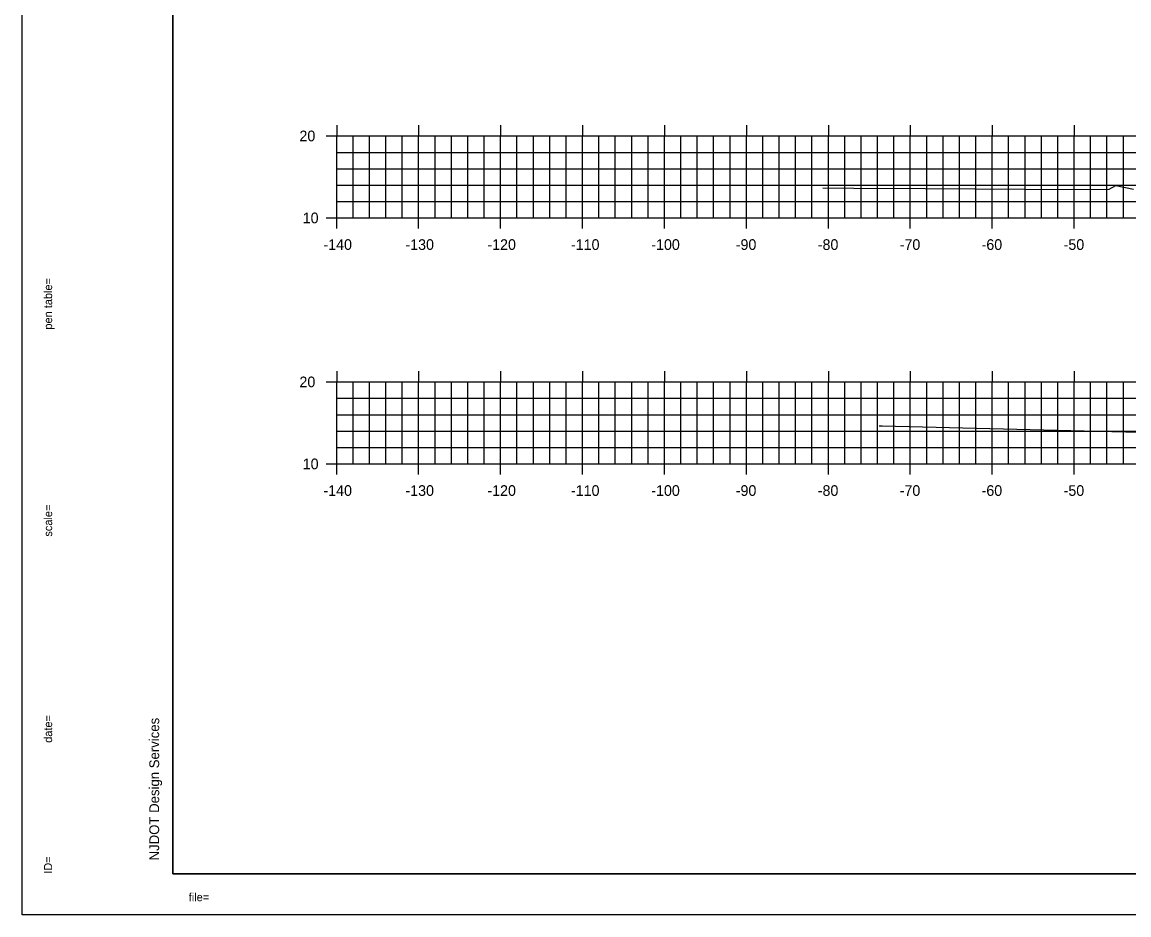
# Model space of a CAD drawing. Extents: x 40011 to 50684, y 49949 to 72236.
# Drawn here: x 42961.8 to 43096.8, y 68974.6 to 69083.5 of the extents above; entities that cross this region are included whole.
import ezdxf

# ---------------------------------------------------------------- set-up
doc = ezdxf.new("R2010")
doc.units = 0
for name, color, linetype in [('1', 7, 'Continuous'), ('41', 7, 'Continuous'), ('51', 7, 'Continuous'), ('53', 7, 'Continuous'), ('55', 7, 'Continuous'), ('57', 7, 'Continuous'), ('60', 7, 'Continuous')]:
    doc.layers.add(name, color=color, linetype=linetype)

msp = doc.modelspace()

# ---------------------------------------------------------------- linework, layer by layer
at = {"layer": '1'}
for p, q in [((42980.15, 69189.6), (42980.15, 68979.6)), ((42980.15, 68979.6), (43310.15, 68979.6)), ((43311.15, 68974.6), (42961.76, 68974.6))]:
    msp.add_line(p, q, dxfattribs=at)
at = {"layer": '41'}
for points in [[(42961.76, 69194.6), (43311.15, 69194.6), (43311.15, 68974.6), (42961.76, 68974.6)], [(42980.15, 69189.6), (43310.15, 69189.6), (43310.15, 68979.6), (42980.15, 68979.6)]]:
    msp.add_lwpolyline(points, close=True, dxfattribs=at)
at = {"layer": '51'}
for p, q in [((42998.85, 69069.6), (43000.15, 69069.6)), ((43000.15, 69059.6), (43000.15, 69069.6)), ((43002.15, 69059.6), (43002.15, 69069.6)), ((43004.15, 69059.6), (43004.15, 69069.6)), ((43006.15, 69059.6), (43006.15, 69069.6)), ((43008.15, 69059.6), (43008.15, 69069.6)), ((43012.15, 69059.6), (43012.15, 69069.6)), ((43014.15, 69059.6), (43014.15, 69069.6)), ((43016.15, 69059.6), (43016.15, 69069.6)), ((43018.15, 69059.6), (43018.15, 69069.6)), ((43022.15, 69059.6), (43022.15, 69069.6)), ((43024.15, 69059.6), (43024.15, 69069.6)), ((43026.15, 69059.6), (43026.15, 69069.6)), ((43028.15, 69059.6), (43028.15, 69069.6)), ((43032.15, 69059.6), (43032.15, 69069.6)), ((43034.15, 69059.6), (43034.15, 69069.6)), ((43036.15, 69059.6), (43036.15, 69069.6)), ((43038.15, 69059.6), (43038.15, 69069.6)), ((43042.15, 69059.6), (43042.15, 69069.6)), ((43044.15, 69059.6), (43044.15, 69069.6)), ((43046.15, 69059.6), (43046.15, 69069.6)), ((43048.15, 69059.6), (43048.15, 69069.6)), ((43052.15, 69059.6), (43052.15, 69069.6)), ((43054.15, 69059.6), (43054.15, 69069.6)), ((43056.15, 69059.6), (43056.15, 69069.6)), ((43058.15, 69059.6), (43058.15, 69069.6)), ((43062.15, 69059.6), (43062.15, 69069.6)), ((43064.15, 69059.6), (43064.15, 69069.6)), ((43066.15, 69059.6), (43066.15, 69069.6)), ((43068.15, 69059.6), (43068.15, 69069.6)), ((43072.15, 69059.6), (43072.15, 69069.6)), ((43074.15, 69059.6), (43074.15, 69069.6)), ((43076.15, 69059.6), (43076.15, 69069.6)), ((43078.15, 69059.6), (43078.15, 69069.6)), ((43082.15, 69059.6), (43082.15, 69069.6)), ((43084.15, 69059.6), (43084.15, 69069.6)), ((43086.15, 69059.6), (43086.15, 69069.6)), ((43088.15, 69059.6), (43088.15, 69069.6)), ((43092.15, 69059.6), (43092.15, 69069.6)), ((43094.15, 69059.6), (43094.15, 69069.6)), ((43096.15, 69059.6), (43096.15, 69069.6)), ((42998.85, 69059.6), (43000.15, 69059.6)), ((43000.15, 69059.6), (43280.15, 69059.6)), ((43000.15, 69058.3), (43000.15, 69059.6)), ((43010.15, 69058.3), (43010.15, 69059.6)), ((43020.15, 69058.3), (43020.15, 69059.6)), ((43030.15, 69058.3), (43030.15, 69059.6)), ((43040.15, 69058.3), (43040.15, 69059.6)), ((43050.15, 69058.3), (43050.15, 69059.6)), ((43060.15, 69058.3), (43060.15, 69059.6)), ((43070.15, 69058.3), (43070.15, 69059.6)), ((43080.15, 69058.3), (43080.15, 69059.6)), ((43090.15, 69058.3), (43090.15, 69059.6)), ((42998.85, 69039.6), (43000.15, 69039.6)), ((43000.15, 69029.6), (43000.15, 69039.6)), ((43002.15, 69029.6), (43002.15, 69039.6)), ((43004.15, 69029.6), (43004.15, 69039.6)), ((43006.15, 69029.6), (43006.15, 69039.6)), ((43008.15, 69029.6), (43008.15, 69039.6)), ((43012.15, 69029.6), (43012.15, 69039.6)), ((43014.15, 69029.6), (43014.15, 69039.6)), ((43016.15, 69029.6), (43016.15, 69039.6)), ((43018.15, 69029.6), (43018.15, 69039.6)), ((43022.15, 69029.6), (43022.15, 69039.6)), ((43024.15, 69029.6), (43024.15, 69039.6)), ((43026.15, 69029.6), (43026.15, 69039.6)), ((43028.15, 69029.6), (43028.15, 69039.6)), ((43032.15, 69029.6), (43032.15, 69039.6)), ((43034.15, 69029.6), (43034.15, 69039.6)), ((43036.15, 69029.6), (43036.15, 69039.6)), ((43038.15, 69029.6), (43038.15, 69039.6)), ((43042.15, 69029.6), (43042.15, 69039.6)), ((43044.15, 69029.6), (43044.15, 69039.6)), ((43046.15, 69029.6), (43046.15, 69039.6)), ((43048.15, 69029.6), (43048.15, 69039.6)), ((43052.15, 69029.6), (43052.15, 69039.6)), ((43054.15, 69029.6), (43054.15, 69039.6)), ((43056.15, 69029.6), (43056.15, 69039.6)), ((43058.15, 69029.6), (43058.15, 69039.6)), ((43062.15, 69029.6), (43062.15, 69039.6)), ((43064.15, 69029.6), (43064.15, 69039.6)), ((43066.15, 69029.6), (43066.15, 69039.6)), ((43068.15, 69029.6), (43068.15, 69039.6)), ((43072.15, 69029.6), (43072.15, 69039.6)), ((43074.15, 69029.6), (43074.15, 69039.6)), ((43076.15, 69029.6), (43076.15, 69039.6)), ((43078.15, 69029.6), (43078.15, 69039.6)), ((43082.15, 69029.6), (43082.15, 69039.6)), ((43084.15, 69029.6), (43084.15, 69039.6)), ((43086.15, 69029.6), (43086.15, 69039.6)), ((43088.15, 69029.6), (43088.15, 69039.6)), ((43092.15, 69029.6), (43092.15, 69039.6)), ((43094.15, 69029.6), (43094.15, 69039.6)), ((43096.15, 69029.6), (43096.15, 69039.6)), ((42998.85, 69029.6), (43000.15, 69029.6)), ((43000.15, 69029.6), (43280.15, 69029.6)), ((43000.15, 69028.3), (43000.15, 69029.6)), ((43010.15, 69028.3), (43010.15, 69029.6)), ((43020.15, 69028.3), (43020.15, 69029.6)), ((43030.15, 69028.3), (43030.15, 69029.6)), ((43040.15, 69028.3), (43040.15, 69029.6)), ((43050.15, 69028.3), (43050.15, 69029.6)), ((43060.15, 69028.3), (43060.15, 69029.6)), ((43070.15, 69028.3), (43070.15, 69029.6)), ((43080.15, 69028.3), (43080.15, 69029.6)), ((43090.15, 69028.3), (43090.15, 69029.6))]:
    msp.add_line(p, q, dxfattribs=at)
at = {"layer": '53'}
for p, q in [((43000.15, 69067.6), (43280.15, 69067.6)), ((43000.15, 69065.6), (43280.15, 69065.6)), ((43000.15, 69063.6), (43280.15, 69063.6)), ((43000.15, 69061.6), (43280.15, 69061.6)), ((43000.15, 69037.6), (43280.15, 69037.6)), ((43000.15, 69035.6), (43280.15, 69035.6)), ((43000.15, 69033.6), (43280.15, 69033.6)), ((43000.15, 69031.6), (43280.15, 69031.6))]:
    msp.add_line(p, q, dxfattribs=at)
at = {"layer": '55'}
for p, q in [((43000.15, 69069.6), (43280.15, 69069.6)), ((43000.15, 69059.6), (43000.15, 69069.6)), ((43010.15, 69059.6), (43010.15, 69069.6)), ((43020.15, 69059.6), (43020.15, 69069.6)), ((43030.15, 69059.6), (43030.15, 69069.6)), ((43040.15, 69059.6), (43040.15, 69069.6)), ((43050.15, 69059.6), (43050.15, 69069.6)), ((43060.15, 69059.6), (43060.15, 69069.6)), ((43070.15, 69059.6), (43070.15, 69069.6)), ((43080.15, 69059.6), (43080.15, 69069.6)), ((43090.15, 69059.6), (43090.15, 69069.6)), ((43000.15, 69059.6), (43280.15, 69059.6)), ((43000.15, 69039.6), (43280.15, 69039.6)), ((43000.15, 69029.6), (43000.15, 69039.6)), ((43010.15, 69029.6), (43010.15, 69039.6)), ((43020.15, 69029.6), (43020.15, 69039.6)), ((43030.15, 69029.6), (43030.15, 69039.6)), ((43040.15, 69029.6), (43040.15, 69039.6)), ((43050.15, 69029.6), (43050.15, 69039.6)), ((43060.15, 69029.6), (43060.15, 69039.6)), ((43070.15, 69029.6), (43070.15, 69039.6)), ((43080.15, 69029.6), (43080.15, 69039.6)), ((43090.15, 69029.6), (43090.15, 69039.6)), ((43000.15, 69029.6), (43280.15, 69029.6))]:
    msp.add_line(p, q, dxfattribs=at)
at = {"layer": '57'}
for points in [[(43059.49, 69063.27), (43063.24, 69063.25), (43071.97, 69063.2), (43090.2, 69063.05), (43094.43, 69063.1), (43095.25, 69063.55), (43097.4, 69063.1)], [(43066.34, 69034.24), (43066.71, 69034.23), (43091.37, 69033.63), (43103.2, 69033.33)]]:
    msp.add_lwpolyline(points, dxfattribs=at)
at = {"layer": '60'}
for p, q in [((43000.15, 69070.9), (43000.15, 69069.6)), ((43010.15, 69070.9), (43010.15, 69069.6)), ((43020.15, 69070.9), (43020.15, 69069.6)), ((43030.15, 69070.9), (43030.15, 69069.6)), ((43040.15, 69070.9), (43040.15, 69069.6)), ((43050.15, 69070.9), (43050.15, 69069.6)), ((43060.15, 69070.9), (43060.15, 69069.6)), ((43070.15, 69070.9), (43070.15, 69069.6)), ((43080.15, 69070.9), (43080.15, 69069.6)), ((43090.15, 69070.9), (43090.15, 69069.6)), ((43000.15, 69040.9), (43000.15, 69039.6)), ((43010.15, 69040.9), (43010.15, 69039.6)), ((43020.15, 69040.9), (43020.15, 69039.6)), ((43030.15, 69040.9), (43030.15, 69039.6)), ((43040.15, 69040.9), (43040.15, 69039.6)), ((43050.15, 69040.9), (43050.15, 69039.6)), ((43060.15, 69040.9), (43060.15, 69039.6)), ((43070.15, 69040.9), (43070.15, 69039.6)), ((43080.15, 69040.9), (43080.15, 69039.6)), ((43090.15, 69040.9), (43090.15, 69039.6))]:
    msp.add_line(p, q, dxfattribs=at)

# ---------------------------------------------------------------- texts
at = {"layer": '1'}
for s, height, rotation, p in [('...................pentable..................', 0.0144, 90, (42965.42, 69053.95)), ('pen table=', 1, 90, (42965.42, 69045.98)), ('......scale......', 0.0144, 90, (42965.42, 69025.62)), ('scale=', 1, 90, (42965.42, 69020.73)), ('.......time......', 0.0144, 90, (42965.42, 68999.95)), ('date=', 1, 90, (42965.42, 68995.58)), ('NJDOT Design Services', 1.2, 90, (42978.48, 68981.24)), ('............who............', 0.0144, 90, (42965.42, 68982.26)), ('ID=', 1, 90, (42965.42, 68979.61)), ('file=', 1, 360, (42982.09, 68976.26)), ('...................bob..................', 0.0144, 360, (42985.42, 68976.26))]:
    msp.add_text(s, height=height, rotation=rotation, dxfattribs=at).set_placement(p)
at = {"layer": '51'}
for s, height, p in [('20', 1.3, (42995.6, 69068.95)), ('10', 1.3, (42996, 69058.95)), ('-', 0.0001, (43000.15, 69059.6)), ('-140', 1.3, (42998.53, 69055.7)), ('-130', 1.3, (43008.54, 69055.7)), ('-120', 1.3, (43018.54, 69055.7)), ('-110', 1.3, (43028.74, 69055.7)), ('-100', 1.3, (43038.54, 69055.7)), ('-90', 1.3, (43048.85, 69055.7)), ('-80', 1.3, (43058.86, 69055.7)), ('-70', 1.3, (43068.86, 69055.7)), ('-60', 1.3, (43078.85, 69055.7)), ('-50', 1.3, (43088.86, 69055.7)), ('20', 1.3, (42995.6, 69038.95)), ('10', 1.3, (42996, 69028.95)), ('-', 0.0001, (43000.15, 69029.6)), ('-140', 1.3, (42998.53, 69025.7)), ('-130', 1.3, (43008.54, 69025.7)), ('-120', 1.3, (43018.54, 69025.7)), ('-110', 1.3, (43028.74, 69025.7)), ('-100', 1.3, (43038.54, 69025.7)), ('-90', 1.3, (43048.85, 69025.7)), ('-80', 1.3, (43058.86, 69025.7)), ('-70', 1.3, (43068.86, 69025.7)), ('-60', 1.3, (43078.85, 69025.7)), ('-50', 1.3, (43088.86, 69025.7))]:
    msp.add_text(s, height=height, dxfattribs=at).set_placement(p)

doc.saveas('drawing.dxf')
